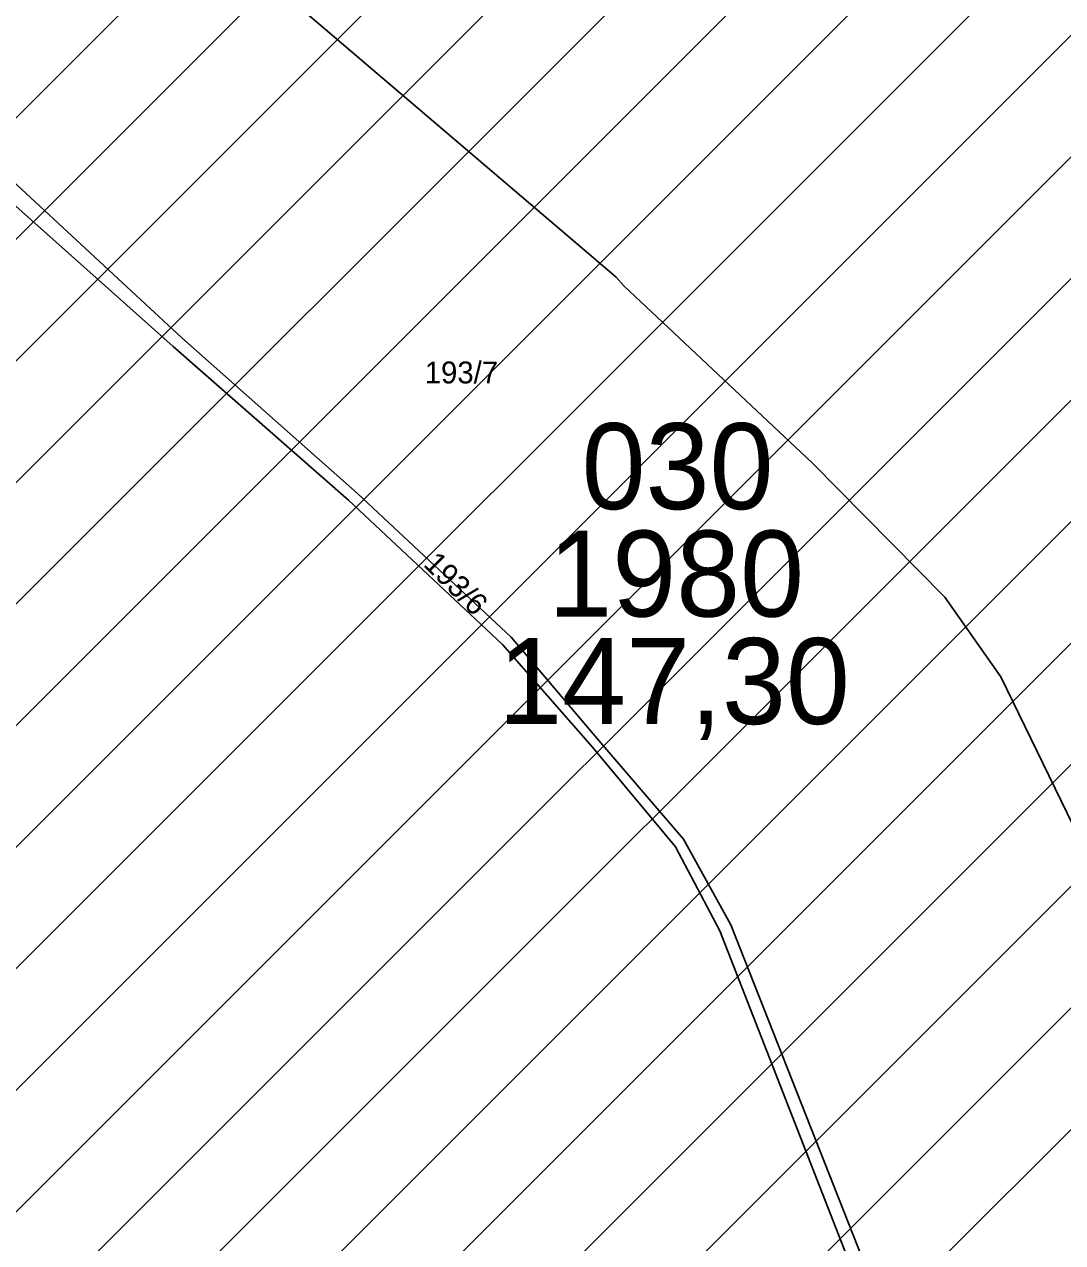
# Model space of a CAD drawing. Extents: x -564810 to -550519, y -1045831 to -1034011.
# Drawn here: x -553141.5 to -552900, y -1036404 to -1036120.6 of the extents above; entities that cross this region are included whole.
import ezdxf

# ---------------------------------------------------------------- set-up
doc = ezdxf.new("R2010")
doc.units = 0
for name, color, linetype in [('KN stav', 7, 'Continuous'), ('Odvodněné plochy', 7, 'Continuous'), ('Parcelní čísla', 7, 'Continuous'), ('přeložka st silnice', 7, 'Continuous')]:
    doc.layers.add(name, color=color, linetype=linetype)

msp = doc.modelspace()

# ---------------------------------------------------------------- linework, layer by layer
at = {"layer": 'KN stav'}
for p, q in [((-553145.3, -1036058.78), (-553003.86, -1036179.34)), ((-553145.32, -1036155.94), (-553104.85, -1036193.46)), ((-553106.89, -1036195.49), (-553147.82, -1036159.09)), ((-553003.86, -1036179.34), (-553002.01, -1036181.37)), ((-553002.01, -1036181.37), (-552958.23, -1036222.58)), ((-553104.85, -1036193.46), (-553064.03, -1036229.75)), ((-553066.06, -1036231.23), (-553106.89, -1036195.49)), ((-552958.23, -1036222.58), (-552927.38, -1036253.85)), ((-553030.3, -1036264.87), (-553066.06, -1036231.23)), ((-553064.03, -1036229.75), (-553028.27, -1036263.11)), ((-552927.38, -1036253.85), (-552914.31, -1036272.39)), ((-553009.33, -1036288.7), (-553030.3, -1036264.87)), ((-553028.27, -1036263.11), (-553007.85, -1036287.22)), ((-552914.31, -1036272.39), (-552894.71, -1036312.67)), ((-553007.85, -1036287.22), (-552988.17, -1036310.13)), ((-552990.02, -1036311.89), (-553009.33, -1036288.7)), ((-552988.17, -1036310.13), (-552977.17, -1036330.08)), ((-552979.67, -1036331.47), (-552990.02, -1036311.89)), ((-552977.17, -1036330.08), (-552938.09, -1036429.14)), ((-552941.24, -1036429.88), (-552979.67, -1036331.47))]:
    msp.add_line(p, q, dxfattribs=at)
at = {"layer": 'Odvodněné plochy'}
msp.add_line((-553395.31, -1036676.98), (-552445.19, -1035726.85), dxfattribs=at)
at = {"layer": 'přeložka st silnice'}
for p, q in [((-553573.86, -1036572.68), (-552468.67, -1035467.49)), ((-553561.58, -1036588.69), (-552444.54, -1035471.65)), ((-553549.3, -1036604.69), (-552440.21, -1035495.6)), ((-553510.4, -1036594.07), (-552464.36, -1035548.03)), ((-553459.14, -1036571.1), (-552479.47, -1035591.43)), ((-553450.22, -1036590.46), (-552453.62, -1035593.86)), ((-553441.3, -1036609.83), (-552427.76, -1035596.29)), ((-553432.38, -1036629.19), (-552401.91, -1035598.72)), ((-553423.45, -1036648.55), (-552432.49, -1035657.58)), ((-553414.53, -1036667.91), (-552427.47, -1035680.85)), ((-553322.73, -1036632.67), (-552446.53, -1035756.48)), ((-553263.36, -1036601.59), (-552451.07, -1035789.3)), ((-553212.43, -1036578.95), (-552497.78, -1035864.3)), ((-553155.95, -1036550.75), (-552503.33, -1035898.13)), ((-553112.24, -1036535.33), (-552498.45, -1035921.53)), ((-553071.98, -1036523.35), (-552487.23, -1035938.6)), ((-553034.16, -1036513.81), (-552476.02, -1035955.67))]:
    msp.add_line(p, q, dxfattribs=at)

# ---------------------------------------------------------------- texts
at = {"layer": 'Odvodněné plochy'}
for s, p in [('030', (-553011.85, -1036233.35)), ('1980', (-553019.61, -1036258.35)), ('147,30', (-553031.26, -1036283.35))]:
    msp.add_text(s, height=20, dxfattribs=at).set_placement(p)
at = {"layer": 'Parcelní čísla'}
msp.add_text('193/7', height=5.1, dxfattribs=at).set_placement((-553048.36, -1036204.1))
msp.add_text('193/6', height=5.1, rotation=315, dxfattribs=at).set_placement((-553048.9, -1036246.39))

doc.saveas('drawing.dxf')
